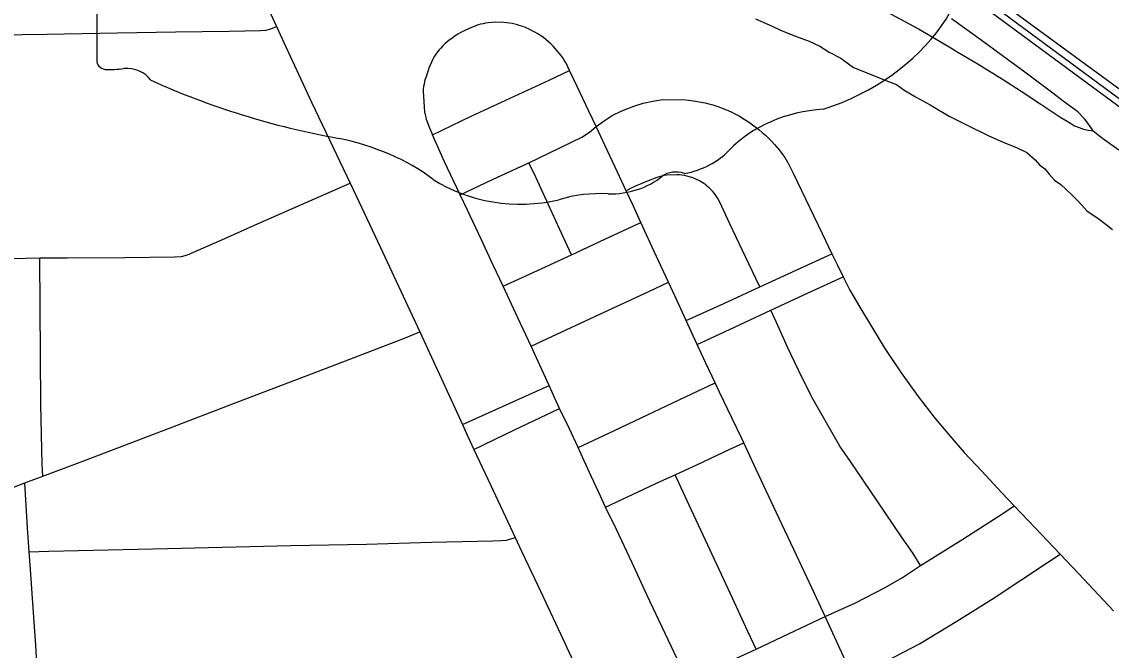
# Model space of a CAD drawing. Extents: x -59 to 82, y -3 to 49.
# Drawn here: x -10.4689 to -10.0716, y 33.3785 to 33.6079 of the extents above; entities that cross this region are included whole.
import ezdxf

# ---------------------------------------------------------------- set-up
doc = ezdxf.new("R2010")
doc.units = 0
for name, color, linetype in [('GM_X_City_Street', 7, 'Continuous'), ('GM_X_County_Road', 7, 'Continuous'), ('GM_X_Minor_River', 7, 'Continuous'), ('GM_X_Rail_Line', 7, 'Continuous'), ('GM_X_State_Route', 7, 'Continuous'), ('GM_X_State_Shield', 7, 'Continuous')]:
    doc.layers.add(name, color=color, linetype=linetype)

msp = doc.modelspace()

# ---------------------------------------------------------------- linework, layer by layer
at = {"layer": 'GM_X_City_Street'}
for p, q in [((-10.30821, 33.46088), (-10.27659, 33.47508)), ((-10.46774, 33.43954), (-10.46126, 33.44202))]:
    msp.add_line(p, q, dxfattribs=at)
for points in [[(-10.82622, 33.59701), (-10.79767, 33.59741), (-10.76031, 33.59809), (-10.72331, 33.59862), (-10.6929, 33.59903), (-10.66382, 33.59946), (-10.61211, 33.59993), (-10.59315, 33.60046), (-10.55562, 33.60105), (-10.53978, 33.60129), (-10.53314, 33.60187), (-10.52523, 33.60239), (-10.51298, 33.60255), (-10.45976, 33.6034), (-10.43396, 33.60385), (-10.41289, 33.60417), (-10.39321, 33.60449), (-10.38183, 33.60469), (-10.37994, 33.60482), (-10.37811, 33.60527), (-10.37597, 33.60615)], [(-10.16865, 33.37481), (-10.1737, 33.386), (-10.17586, 33.39078), (-10.17978, 33.39914), (-10.18732, 33.41521), (-10.19472, 33.43098), (-10.20188, 33.44624), (-10.20563, 33.45424), (-10.20648, 33.45603), (-10.2098, 33.46308), (-10.21443, 33.47268), (-10.21601, 33.47606), (-10.2194, 33.4833), (-10.22258, 33.49008), (-10.22477, 33.49482), (-10.22663, 33.49882), (-10.22994, 33.50601), (-10.23306, 33.51277), (-10.23822, 33.52403), (-10.24309, 33.53464), (-10.24594, 33.54075), (-10.24849, 33.54619), (-10.25166, 33.55301), (-10.25612, 33.5626), (-10.25939, 33.56962), (-10.26205, 33.57519), (-10.26636, 33.58419), (-10.26918, 33.59012), (-10.26973, 33.59137), (-10.27015, 33.59224), (-10.27061, 33.59308), (-10.27111, 33.59391), (-10.27164, 33.59471), (-10.2723, 33.59562), (-10.27355, 33.59716), (-10.27433, 33.59806), (-10.27514, 33.59892), (-10.27598, 33.59977), (-10.27685, 33.60057), (-10.27773, 33.60136), (-10.27865, 33.60211), (-10.27966, 33.60279), (-10.28069, 33.60343), (-10.28174, 33.60404), (-10.2828, 33.60461), (-10.28389, 33.60515), (-10.285, 33.60564), (-10.28612, 33.6061), (-10.28709, 33.60643), (-10.28806, 33.60672), (-10.28905, 33.60697), (-10.29004, 33.60719), (-10.29105, 33.60736), (-10.29206, 33.6075), (-10.29307, 33.60759), (-10.29601, 33.6077), (-10.29887, 33.60748), (-10.29977, 33.60735), (-10.30067, 33.60717), (-10.30157, 33.60695), (-10.30245, 33.60669), (-10.30517, 33.60568), (-10.30712, 33.60484), (-10.30807, 33.60436), (-10.309, 33.60384), (-10.30991, 33.60329), (-10.31079, 33.6027), (-10.31175, 33.60205), (-10.31268, 33.60137), (-10.31359, 33.60065), (-10.31446, 33.5999), (-10.3153, 33.59911), (-10.31611, 33.59828), (-10.31668, 33.59767), (-10.31722, 33.59703), (-10.31771, 33.59636), (-10.31817, 33.59567), (-10.3186, 33.59495), (-10.31898, 33.59421), (-10.31951, 33.59312), (-10.31999, 33.59202), (-10.32043, 33.59089), (-10.32081, 33.58974), (-10.32116, 33.58858), (-10.32148, 33.58774), (-10.32176, 33.58689), (-10.322, 33.58603), (-10.3222, 33.58515), (-10.32235, 33.58426), (-10.32247, 33.58337), (-10.32254, 33.58247), (-10.32207, 33.57496), (-10.32142, 33.5723), (-10.32084, 33.57072), (-10.32022, 33.56915), (-10.31907, 33.56656)], [(-10.31907, 33.56656), (-10.30496, 33.57338), (-10.27656, 33.58657), (-10.26918, 33.59012)], [(-10.25939, 33.56962), (-10.25655, 33.57175), (-10.25356, 33.57363), (-10.25003, 33.57533), (-10.24574, 33.57701), (-10.24224, 33.57811), (-10.23871, 33.57893), (-10.23514, 33.57955), (-10.22672, 33.57933), (-10.22389, 33.57901), (-10.22108, 33.57853), (-10.21969, 33.57823), (-10.21831, 33.57789), (-10.21688, 33.57749), (-10.21546, 33.57704), (-10.21406, 33.57656), (-10.21268, 33.57602), (-10.21131, 33.57545), (-10.20996, 33.57483), (-10.20863, 33.57417), (-10.20733, 33.57348), (-10.20604, 33.57274), (-10.20479, 33.57195), (-10.20355, 33.57113), (-10.20235, 33.57028), (-10.20117, 33.56939), (-10.20001, 33.56846), (-10.19888, 33.56751), (-10.1977, 33.56647), (-10.19656, 33.56539), (-10.19545, 33.56427), (-10.19438, 33.56311), (-10.19264, 33.56107), (-10.19195, 33.5602), (-10.1913, 33.5593), (-10.19067, 33.55838), (-10.19008, 33.55743), (-10.18963, 33.55665), (-10.18952, 33.55647), (-10.189, 33.55549), (-10.18754, 33.55256), (-10.18611, 33.54962), (-10.17702, 33.53058), (-10.17346, 33.52315), (-10.17145, 33.519), (-10.1694, 33.51478), (-10.16686, 33.50989), (-10.16332, 33.50365), (-10.15864, 33.49602), (-10.15416, 33.48866), (-10.14813, 33.47974), (-10.14193, 33.47109), (-10.13573, 33.46304), (-10.13045, 33.45669), (-10.12517, 33.45061), (-10.11882, 33.44381), (-10.11148, 33.43589), (-10.10694, 33.43116), (-10.09931, 33.42312), (-10.0902, 33.41352), (-10.08344, 33.40634), (-10.07079, 33.39291)], [(-10.30903, 33.54468), (-10.29703, 33.55043), (-10.28394, 33.55644), (-10.27639, 33.56005), (-10.26469, 33.56577), (-10.26191, 33.56763), (-10.25939, 33.56962)], [(-10.22991, 33.37537), (-10.24077, 33.39851), (-10.24634, 33.41039), (-10.25203, 33.42251), (-10.25597, 33.43074), (-10.25848, 33.4361), (-10.26126, 33.44206), (-10.26375, 33.44762), (-10.26593, 33.45248), (-10.26931, 33.45955), (-10.27276, 33.46677), (-10.27459, 33.47074), (-10.27659, 33.47508), (-10.28002, 33.48259), (-10.28316, 33.48946), (-10.28797, 33.4998), (-10.29336, 33.51138), (-10.29697, 33.51904), (-10.3014, 33.52846), (-10.3064, 33.53911), (-10.30903, 33.54468), (-10.31471, 33.55671), (-10.31907, 33.56656)], [(-10.26838, 33.52282), (-10.27274, 33.53224), (-10.2768, 33.54102), (-10.28146, 33.55109), (-10.28394, 33.55644)], [(-10.19975, 33.51107), (-10.20371, 33.51946), (-10.21064, 33.53417), (-10.21429, 33.54202), (-10.21475, 33.54287), (-10.21526, 33.54369), (-10.2158, 33.54449), (-10.21638, 33.54526), (-10.21699, 33.54601), (-10.21756, 33.54662), (-10.21816, 33.5472), (-10.21878, 33.54776), (-10.21944, 33.54829), (-10.22011, 33.54879), (-10.22081, 33.54926), (-10.22153, 33.54968), (-10.22227, 33.55008), (-10.22303, 33.55043), (-10.22381, 33.55075), (-10.22459, 33.55103), (-10.2263, 33.55151), (-10.22721, 33.5517), (-10.22813, 33.55185), (-10.22906, 33.55196), (-10.22999, 33.55203), (-10.2337, 33.55187), (-10.23463, 33.55173), (-10.23554, 33.55154), (-10.23644, 33.55131), (-10.23734, 33.55104), (-10.24102, 33.54962), (-10.24595, 33.54747), (-10.24849, 33.54619)], [(-10.56611, 33.5206), (-10.55653, 33.52042), (-10.53166, 33.5207), (-10.50865, 33.52097), (-10.49359, 33.52114), (-10.47818, 33.5214), (-10.46233, 33.52166), (-10.45239, 33.52176), (-10.43126, 33.52185), (-10.4132, 33.52203), (-10.41066, 33.52224), (-10.40848, 33.52285), (-10.3948, 33.52882), (-10.38296, 33.53409), (-10.36683, 33.54119), (-10.35612, 33.54587), (-10.34908, 33.54896)], [(-10.29336, 33.51138), (-10.28082, 33.51712), (-10.26838, 33.52282), (-10.2563, 33.52847), (-10.24309, 33.53464)], [(-10.46126, 33.44202), (-10.46146, 33.44626), (-10.46191, 33.46832), (-10.46233, 33.52166)], [(-10.22663, 33.49882), (-10.21288, 33.50509), (-10.19975, 33.51107), (-10.18652, 33.51715), (-10.17346, 33.52315)], [(-10.22258, 33.49008), (-10.20897, 33.49641), (-10.19568, 33.50256), (-10.18206, 33.5089), (-10.1694, 33.51478)], [(-10.28316, 33.48946), (-10.27561, 33.49297), (-10.25811, 33.50111), (-10.24017, 33.50946), (-10.23306, 33.51277)], [(-10.14108, 33.40942), (-10.14379, 33.41375), (-10.14812, 33.41984), (-10.157, 33.43306), (-10.16664, 33.44735), (-10.17057, 33.45294), (-10.17498, 33.46062), (-10.18026, 33.46997), (-10.18424, 33.47793), (-10.18965, 33.48906), (-10.19371, 33.49815), (-10.19568, 33.50256)], [(-10.46126, 33.44202), (-10.4457, 33.44791), (-10.41545, 33.45937), (-10.39067, 33.46895), (-10.3556, 33.4823), (-10.32931, 33.49242), (-10.32375, 33.49475)], [(-10.26593, 33.45248), (-10.25484, 33.45772), (-10.22893, 33.46996), (-10.21601, 33.47606)], [(-10.30407, 33.45179), (-10.28899, 33.45901), (-10.27276, 33.46677)], [(-10.25597, 33.43074), (-10.24794, 33.4345), (-10.23579, 33.44014), (-10.23063, 33.44253), (-10.22251, 33.44633), (-10.21091, 33.45177), (-10.20563, 33.45424)], [(-10.20111, 33.37891), (-10.20408, 33.38533), (-10.20971, 33.39752), (-10.21455, 33.40801), (-10.22034, 33.42043), (-10.22548, 33.43148), (-10.23063, 33.44253)], [(-10.85202, 33.42238), (-10.83285, 33.42266), (-10.81677, 33.42304), (-10.80006, 33.42334), (-10.75621, 33.4246), (-10.72879, 33.42539), (-10.69801, 33.42628), (-10.6714, 33.42699), (-10.64726, 33.42764), (-10.61431, 33.42852), (-10.60621, 33.42812), (-10.60201, 33.42761), (-10.59773, 33.42742), (-10.56383, 33.42789), (-10.52843, 33.42848), (-10.50271, 33.42873), (-10.4984, 33.42895), (-10.49422, 33.42956), (-10.49061, 33.43079), (-10.47949, 33.43504), (-10.46774, 33.43954)], [(-10.46295, 33.36496), (-10.4638, 33.38022), (-10.46473, 33.39392), (-10.46578, 33.40797), (-10.46626, 33.41439), (-10.46679, 33.42317), (-10.4674, 33.43337), (-10.46774, 33.43954)], [(-10.22613, 33.36729), (-10.21541, 33.37227), (-10.20111, 33.37891), (-10.18925, 33.38449), (-10.17586, 33.39078), (-10.16486, 33.39578), (-10.15408, 33.40133), (-10.14769, 33.40505), (-10.14108, 33.40942), (-10.12575, 33.41902), (-10.1111, 33.42836), (-10.10694, 33.43116)], [(-10.46626, 33.41439), (-10.45901, 33.41463), (-10.41573, 33.41564), (-10.37077, 33.41673), (-10.34318, 33.41718), (-10.31946, 33.41789), (-10.29716, 33.41836), (-10.29422, 33.41849), (-10.29207, 33.41869), (-10.28894, 33.41967)], [(-10.21596, 33.3457), (-10.19207, 33.35674), (-10.16594, 33.36881), (-10.15676, 33.37295), (-10.14155, 33.38081), (-10.12792, 33.38905), (-10.11428, 33.39758), (-10.09485, 33.41053), (-10.0902, 33.41352)]]:
    msp.add_lwpolyline(points, dxfattribs=at)
at = {"layer": 'GM_X_County_Road'}
msp.add_lwpolyline([(-10.3794, 33.6135), (-10.37597, 33.60615), (-10.37255, 33.59876), (-10.3678, 33.58848), (-10.3632, 33.57852), (-10.35414, 33.55946), (-10.34908, 33.54896), (-10.34597, 33.54231), (-10.33818, 33.5257), (-10.32893, 33.50586), (-10.32375, 33.49475), (-10.31948, 33.48543), (-10.31162, 33.46831), (-10.30821, 33.46088), (-10.30619, 33.45644), (-10.30407, 33.45179), (-10.29896, 33.44094), (-10.29247, 33.42716), (-10.28894, 33.41967), (-10.28661, 33.4147), (-10.2807, 33.40206), (-10.27244, 33.38446), (-10.26323, 33.36458)], dxfattribs=at)
at = {"layer": 'GM_X_Minor_River'}
for points in [[(-10.20128, 33.6089), (-10.1963, 33.60669), (-10.19132, 33.60448), (-10.18672, 33.60265), (-10.18175, 33.60082), (-10.17791, 33.59897), (-10.17445, 33.59674), (-10.17023, 33.59452), (-10.16562, 33.59116), (-10.15911, 33.5886), (-10.15374, 33.58639), (-10.14992, 33.58492), (-10.14723, 33.58306), (-10.143, 33.58046), (-10.13762, 33.57749), (-10.13071, 33.57341), (-10.12343, 33.56971), (-10.11652, 33.56639)], [(-10.11652, 33.56639), (-10.11078, 33.56381), (-10.10618, 33.56198), (-10.10235, 33.56013), (-10.09927, 33.55751), (-10.09771, 33.55563), (-10.09579, 33.55414), (-10.09423, 33.55226), (-10.0923, 33.55), (-10.08999, 33.54852), (-10.08806, 33.54664), (-10.08612, 33.54477), (-10.08342, 33.54214), (-10.08032, 33.53877), (-10.07647, 33.53616), (-10.0734, 33.53392), (-10.07108, 33.53205)]]:
    msp.add_lwpolyline(points, dxfattribs=at)
at = {"layer": 'GM_X_Rail_Line'}
for points in [[(-9.31329, 33.02288), (-9.92501, 33.47363), (-10.25501, 33.7174), (-10.38593, 33.8143), (-10.46417, 33.87235)], [(-9.71707, 33.31715), (-9.92496, 33.47088), (-10.11585, 33.61167), (-10.32054, 33.76193), (-10.4286, 33.84203), (-10.46324, 33.86722)], [(-9.31104, 33.02585), (-9.92279, 33.47662), (-10.25454, 33.71939), (-10.38721, 33.81757), (-10.45283, 33.8671)]]:
    msp.add_lwpolyline(points, dxfattribs=at)
at = {"layer": 'GM_X_State_Route'}
for points in [[(-10.15521, 33.6125), (-10.14191, 33.60527), (-10.13609, 33.60184), (-10.1301, 33.5983)], [(-10.0782, 33.568), (-10.07969, 33.57039), (-10.08138, 33.57241), (-10.08378, 33.57495), (-10.08912, 33.57888), (-10.09287, 33.58186), (-10.09673, 33.5847), (-10.10305, 33.58943), (-10.10939, 33.59411), (-10.11636, 33.59919), (-10.12343, 33.60433), (-10.12984, 33.60888)], [(-10.1301, 33.5983), (-10.12838, 33.59729), (-10.12051, 33.59263), (-10.11129, 33.58688), (-10.10438, 33.58249), (-10.09731, 33.57774), (-10.09027, 33.57314), (-10.08647, 33.57081), (-10.08494, 33.56994), (-10.08333, 33.56923), (-10.08165, 33.56866), (-10.07994, 33.56825), (-10.0782, 33.568), (-10.07474, 33.56537), (-10.06886, 33.56114)]]:
    msp.add_lwpolyline(points, dxfattribs=at)
at = {"layer": 'GM_X_State_Shield'}
msp.add_line((-10.44149, 33.79403), (-10.44149, 33.59391), dxfattribs=at)
for centre, major_axis, start_param, end_param in [((-10.20973, 33.64062), (0.08742, 0), 5.101752, 6.440018), ((-10.43768, 33.59348), (0.00385, 0), 3.00124, 4.508301), ((-10.4371, 33.61395), (0.0294, 0), 4.665946, 4.897461), ((-10.43108, 33.58237), (0.0106, 0), 0.519207, 1.627899), ((-10.29726, 33.76217), (0.2524, 0), 4.195997, 4.488961), ((-10.17287, 33.53773), (0.04788, 0), 1.647645, 2.488434), ((-10.37251, 33.50401), (0.07897, 0), 0.823519, 1.323587), ((-10.23353, 33.57452), (0.02824, 0), 4.937069, 5.64225), ((-10.23033, 33.54701), (0.00752, 0), 1.147584, 2.315152), ((-10.28709, 33.58137), (0.05011, 0), 4.026481, 4.996735), ((-10.25448, 33.56639), (0.0267, 0), 4.691044, 5.507374), ((-10.25814, 33.51219), (0.04118, 0), 1.495662, 1.94098)]:
    msp.add_ellipse(centre, major_axis=major_axis, ratio=0.8, start_param=start_param, end_param=end_param, dxfattribs=at)

doc.saveas('drawing.dxf')
